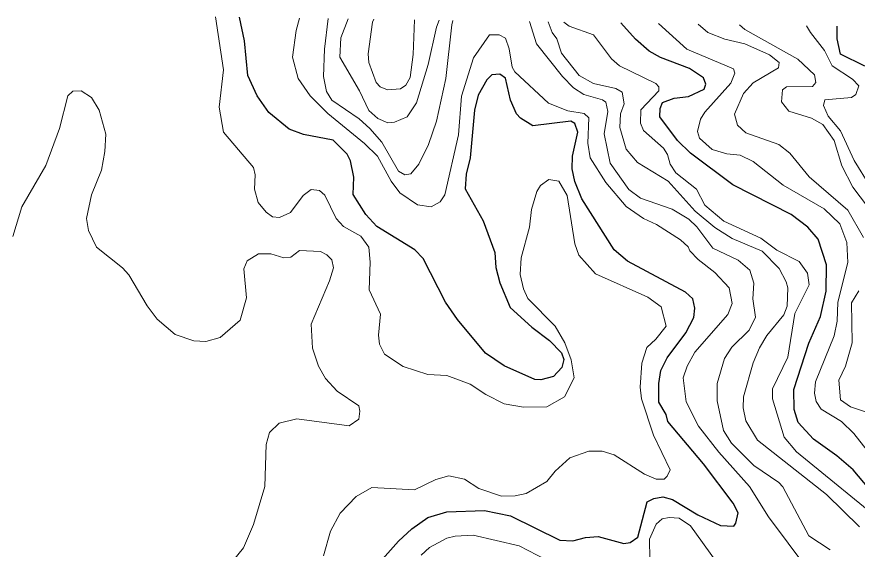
# Model space of a CAD drawing. Extents: x 673.6 to 698.9, y 7012 to 7040.1.
# Drawn here: x 691.388 to 692.931, y 7038.813 to 7039.791 of the extents above; entities that cross this region are included whole.
import ezdxf

# ---------------------------------------------------------------- set-up
doc = ezdxf.new("R2010")
doc.units = 0
doc.header["$LTSCALE"] = 0.032
doc.layers.add('1', color=7, linetype='Continuous', lineweight=25)
doc.layers.add('2', color=7, linetype='Continuous', lineweight=13)

msp = doc.modelspace()

# ---------------------------------------------------------------- linework, layer by layer
at = {"layer": '1'}
for points in [[(692.546, 7038.8998), (692.5579, 7038.906), (692.5748, 7038.9092), (692.5923, 7038.904), (692.6389, 7038.8758), (692.6806, 7038.8562), (692.7047, 7038.8552), (692.7088, 7038.8607), (692.7126, 7038.8792), (692.7035, 7038.8971), (692.6489, 7038.9696), (692.5839, 7039.0473), (692.5804, 7039.0603), (692.5674, 7039.0826), (692.5673, 7039.1174), (692.5706, 7039.1408), (692.5823, 7039.1643), (692.6168, 7039.2103), (692.6312, 7039.2384), (692.633, 7039.2559), (692.6296, 7039.273), (692.6163, 7039.2848), (692.5097, 7039.3417), (692.4849, 7039.3631), (692.4255, 7039.4563), (692.4131, 7039.4884), (692.4079, 7039.5119), (692.4087, 7039.5349), (692.4182, 7039.5792), (692.413, 7039.5947), (692.4058, 7039.5995), (692.3356, 7039.5905), (692.3132, 7039.6046), (692.306, 7039.6126), (692.2948, 7039.6379), (692.2855, 7039.6781), (692.275, 7039.6855), (692.2605, 7039.6845), (692.2515, 7039.6754), (692.2354, 7039.6471), (692.2284, 7039.6195), (692.2205, 7039.532), (692.2131, 7039.502), (692.2116, 7039.4749), (692.2446, 7039.4163), (692.2657, 7039.3578), (692.2681, 7039.3303), (692.275, 7039.3023), (692.2943, 7039.2571), (692.3339, 7039.2204), (692.3662, 7039.1964), (692.3881, 7039.1734), (692.3925, 7039.1611), (692.389, 7039.1468), (692.3739, 7039.13), (692.3502, 7039.1238), (692.3393, 7039.1246), (692.2829, 7039.1497), (692.249, 7039.1732), (692.1973, 7039.2346), (692.1754, 7039.2669), (692.1344, 7039.347), (692.1189, 7039.3631), (692.0491, 7039.406), (692.0288, 7039.428), (692.0056, 7039.4647), (692.0068, 7039.4962), (692.0009, 7039.5266), (691.995, 7039.5389), (691.9689, 7039.5642), (691.9144, 7039.5748), (691.8885, 7039.5847), (691.8508, 7039.6151), (691.8295, 7039.6456), (691.8126, 7039.6833), (691.8064, 7039.7469), (691.7972, 7039.7904)], [(692.9995, 7038.8692), (692.9239, 7038.9584), (692.894, 7038.9842), (692.8511, 7039.0149), (692.8229, 7039.0456), (692.8157, 7039.0693), (692.8148, 7039.1059), (692.8425, 7039.1915), (692.8642, 7039.2404), (692.8746, 7039.2871), (692.8753, 7039.3352), (692.8598, 7039.3824), (692.8409, 7039.4046), (692.81, 7039.4279), (692.7033, 7039.4825), (692.6256, 7039.5405), (692.6013, 7039.5637), (692.5692, 7039.6073), (692.5698, 7039.6224), (692.5739, 7039.6335), (692.5952, 7039.6417), (692.6219, 7039.6448), (692.6503, 7039.6581), (692.6533, 7039.6672), (692.6489, 7039.6792), (692.6232, 7039.6963), (692.5703, 7039.7163), (692.5497, 7039.7279), (692.5246, 7039.7497), (692.4975, 7039.7798)], [(692.9455, 7039.7003), (692.9009, 7039.7222), (692.8945, 7039.7507), (692.8944, 7039.7738)], [(692.4325, 7038.8343), (692.4559, 7038.8359), (692.5028, 7038.823), (692.5146, 7038.8249), (692.5288, 7038.8348), (692.546, 7038.8998)], [(692.0253, 7038.7556), (692.089, 7038.8276), (692.1136, 7038.8499), (692.1432, 7038.8708), (692.1778, 7038.8812), (692.2468, 7038.8836), (692.2945, 7038.874), (692.3856, 7038.829), (692.4095, 7038.8279), (692.4325, 7038.8343)]]:
    msp.add_lwpolyline(points, dxfattribs=at)
at = {"layer": '2'}
for points in [[(691.9438, 7039.4718), (691.9284, 7039.4736), (691.9142, 7039.4624), (691.8904, 7039.4312), (691.8704, 7039.422), (691.8576, 7039.4237), (691.8461, 7039.4322), (691.8311, 7039.45), (691.8245, 7039.4742), (691.826, 7039.5008), (691.823, 7039.5141), (691.7674, 7039.5791), (691.7596, 7039.6251), (691.7677, 7039.6938), (691.7529, 7039.7911)], [(691.9072, 7039.7888), (691.901, 7039.7658), (691.8943, 7039.7172), (691.9045, 7039.6778), (691.9269, 7039.6457), (691.9591, 7039.6133), (692.0265, 7039.5583), (692.0504, 7039.5352), (692.0758, 7039.4888), (692.0912, 7039.4674), (692.1242, 7039.4455), (692.149, 7039.4417), (692.1653, 7039.4508), (692.1743, 7039.4639), (692.199, 7039.5741), (692.2049, 7039.6451), (692.227, 7039.7158), (692.2561, 7039.7578), (692.274, 7039.7581), (692.2853, 7039.7521), (692.2921, 7039.7325), (692.2977, 7039.6984), (692.3029, 7039.69), (692.3648, 7039.6323), (692.4, 7039.6183), (692.4299, 7039.6136), (692.4388, 7039.6053), (692.4365, 7039.5587), (692.441, 7039.532), (692.4698, 7039.4867), (692.5074, 7039.4425), (692.539, 7039.4204), (692.5631, 7039.4092), (692.607, 7039.3814), (692.6212, 7039.3686), (692.6243, 7039.3609), (692.6391, 7039.3451), (692.6703, 7039.3214), (692.6965, 7039.2931), (692.7019, 7039.2643), (692.6938, 7039.2439), (692.6333, 7039.1748), (692.6189, 7039.1488), (692.6117, 7039.1277), (692.6175, 7039.0835), (692.6401, 7039.0389), (692.6776, 7038.9909), (692.7336, 7038.9279), (692.7683, 7038.8724), (692.8769, 7038.7269)], [(691.9599, 7039.788), (691.953, 7039.7314), (691.9511, 7039.6812), (691.9567, 7039.6541), (691.9666, 7039.6381), (692.017, 7039.6033), (692.0367, 7039.586), (692.0586, 7039.5605), (692.0893, 7039.5075), (692.1009, 7039.5009), (692.1118, 7039.5024), (692.1263, 7039.5204), (692.1439, 7039.5564), (692.1587, 7039.5991), (692.1761, 7039.678), (692.1868, 7039.7766), (692.189, 7039.7845)], [(692.1639, 7039.7849), (692.1589, 7039.7718), (692.1433, 7039.7032), (692.1222, 7039.633), (692.1047, 7039.607), (692.0814, 7039.5975), (692.0694, 7039.5961), (692.0509, 7039.6043), (692.0345, 7039.6189), (692.0175, 7039.6553), (691.9816, 7039.717), (691.9831, 7039.7526), (691.9966, 7039.7874)], [(692.0436, 7039.7867), (692.0413, 7039.7811), (692.0332, 7039.723), (692.0347, 7039.7073), (692.048, 7039.6702), (692.0556, 7039.6626), (692.0686, 7039.657), (692.093, 7039.6586), (692.1024, 7039.6657), (692.1103, 7039.6795), (692.1161, 7039.722), (692.1183, 7039.7856)], [(692.8818, 7038.8116), (692.8424, 7038.8371), (692.7946, 7038.9274), (692.7874, 7038.9354), (692.7418, 7038.9664), (692.7008, 7039.0076), (692.6857, 7039.0308), (692.6742, 7039.0851), (692.6742, 7039.117), (692.6879, 7039.1633), (692.7015, 7039.1839), (692.7332, 7039.2149), (692.7447, 7039.2392), (692.7399, 7039.2728), (692.7415, 7039.3016), (692.7341, 7039.3254), (692.7131, 7039.3439), (692.6662, 7039.3658), (692.6371, 7039.4054), (692.622, 7039.4194), (692.5919, 7039.4375), (692.5335, 7039.4577), (692.5119, 7039.4739), (692.4778, 7039.5218), (692.467, 7039.5759), (692.4735, 7039.6172), (692.47, 7039.6341), (692.4639, 7039.6383), (692.4293, 7039.648), (692.4106, 7039.6608), (692.3901, 7039.6813), (692.3424, 7039.7415), (692.3295, 7039.7824)], [(692.3639, 7039.7818), (692.3713, 7039.7623), (692.3799, 7039.7506), (692.3887, 7039.7241), (692.4208, 7039.6835), (692.447, 7039.6683), (692.4881, 7039.6594), (692.5, 7039.6525), (692.5033, 7039.6314), (692.4967, 7039.6125), (692.4955, 7039.5874), (692.5071, 7039.5476), (692.5277, 7039.5235), (692.584, 7039.4891), (692.634, 7039.434), (692.6702, 7039.4041), (692.7021, 7039.3834), (692.757, 7039.3601), (692.788, 7039.3283), (692.8011, 7039.3043), (692.8038, 7039.2929), (692.8031, 7039.2593), (692.797, 7039.2431), (692.7656, 7039.2052), (692.752, 7039.183), (692.7401, 7039.1551), (692.7226, 7039.0929), (692.7219, 7039.0722), (692.7269, 7039.0485), (692.7484, 7039.0133), (692.8749, 7038.913), (692.9357, 7038.8538)], [(692.5672, 7039.6552), (692.5671, 7039.6621), (692.5619, 7039.6688), (692.4948, 7039.7009), (692.4803, 7039.7137), (692.4471, 7039.758), (692.4026, 7039.7738), (692.3926, 7039.7814)], [(692.5663, 7039.7788), (692.6184, 7039.7314), (692.7045, 7039.6952), (692.7068, 7039.6877), (692.6996, 7039.6693), (692.6514, 7039.6161), (692.6439, 7039.6031), (692.638, 7039.5801), (692.6419, 7039.5683), (692.6649, 7039.5475), (692.6922, 7039.5395), (692.7168, 7039.5369), (692.7403, 7039.5252), (692.7957, 7039.4815), (692.8707, 7039.438), (692.8993, 7039.4109), (692.9123, 7039.3763), (692.9141, 7039.3398), (692.8962, 7039.2666), (692.8944, 7039.232), (692.8893, 7039.2046), (692.8548, 7039.1204), (692.8533, 7039.0993), (692.8564, 7039.0843), (692.865, 7039.07), (692.9026, 7039.0472), (692.9253, 7039.0252), (692.9496, 7038.9943)], [(692.9433, 7039.3856), (692.9144, 7039.4355), (692.8435, 7039.4967), (692.8078, 7039.5405), (692.7875, 7039.5566), (692.7268, 7039.578), (692.7117, 7039.5919), (692.7062, 7039.6122), (692.7226, 7039.6503), (692.7404, 7039.6698), (692.7872, 7039.6973), (692.7881, 7039.7069), (692.7701, 7039.7214), (692.725, 7039.7415), (692.6881, 7039.7497), (692.6572, 7039.7622), (692.6392, 7039.7777)], [(692.715, 7039.7765), (692.725, 7039.7679), (692.8226, 7039.7132), (692.8528, 7039.6842), (692.8557, 7039.6704), (692.8493, 7039.6629), (692.8019, 7039.6626), (692.7943, 7039.657), (692.7926, 7039.6349), (692.8059, 7039.6175), (692.8477, 7039.6046), (692.8685, 7039.5931), (692.8892, 7039.5636), (692.9035, 7039.517), (692.9232, 7039.4778), (692.9656, 7039.4221)], [(693.0859, 7039.4), (692.994, 7039.4264), (692.9835, 7039.434), (692.9257, 7039.5271), (692.9008, 7039.5816), (692.8784, 7039.6086), (692.8698, 7039.6281), (692.8722, 7039.6385), (692.9212, 7039.643), (692.9288, 7039.6481), (692.9345, 7039.6642), (692.9226, 7039.6764), (692.8857, 7039.7012), (692.8713, 7039.7292), (692.8458, 7039.7621), (692.8386, 7039.7746)], [(691.3805, 7039.3871), (691.3972, 7039.4416), (691.4411, 7039.5178), (691.4665, 7039.5858), (691.4815, 7039.6457), (691.4912, 7039.6543), (691.5064, 7039.6553), (691.525, 7039.643), (691.5392, 7039.6194), (691.5516, 7039.5754), (691.5499, 7039.5435), (691.5434, 7039.5091), (691.5251, 7039.4639), (691.5163, 7039.4207), (691.5195, 7039.3981), (691.5344, 7039.3678), (691.5823, 7039.3296), (691.594, 7039.3167), (691.6277, 7039.2602), (691.6458, 7039.2357), (691.6787, 7039.2073), (691.7131, 7039.1954), (691.7354, 7039.1942), (691.7615, 7039.2019), (691.798, 7039.2338), (691.8096, 7039.2749), (691.8048, 7039.3278), (691.811, 7039.3427), (691.8318, 7039.3554), (691.8548, 7039.3552), (691.8783, 7039.348), (691.8915, 7039.3495), (691.9072, 7039.3619), (691.9456, 7039.3595), (691.9575, 7039.3536), (691.9665, 7039.3447), (691.9698, 7039.3299), (691.9625, 7039.3056), (691.9287, 7039.226), (691.9308, 7039.1822), (691.9421, 7039.1488), (691.9547, 7039.1266), (691.9762, 7039.1033)], [(692.583, 7039.5383), (692.576, 7039.5495), (692.5388, 7039.582), (692.5337, 7039.5956), (692.5343, 7039.6202), (692.5672, 7039.6552)], [(692.9898, 7038.8532), (692.8199, 7038.9918), (692.7973, 7039.0188), (692.7762, 7039.0892), (692.7761, 7039.1073), (692.8039, 7039.1656), (692.8167, 7039.2456), (692.8433, 7039.2983), (692.8401, 7039.3202), (692.825, 7039.3415), (692.784, 7039.3621), (692.7544, 7039.3841), (692.6866, 7039.4158), (692.6518, 7039.4451), (692.6365, 7039.4742), (692.5984, 7039.5041), (692.5882, 7039.52), (692.583, 7039.5383)], [(691.951, 7038.8002), (691.9644, 7038.8457), (691.9822, 7038.879), (692.0115, 7038.9098), (692.0403, 7038.9258), (692.1182, 7038.9215), (692.1575, 7038.9405), (692.1813, 7038.9476), (692.2102, 7038.9413), (692.2365, 7038.9243), (692.2785, 7038.9103), (692.3031, 7038.9108), (692.3236, 7038.9152), (692.3613, 7038.9373), (692.3769, 7038.9562), (692.4037, 7038.9804), (692.4384, 7038.9929), (692.4629, 7038.9928), (692.4854, 7038.9862), (692.5411, 7038.9508), (692.5624, 7038.9413), (692.5771, 7038.9415), (692.5827, 7038.9466), (692.5878, 7038.9586), (692.5576, 7039.0222), (692.5356, 7039.0887), (692.5329, 7039.1102), (692.5362, 7039.1548), (692.5452, 7039.1831), (692.5616, 7039.1984), (692.5804, 7039.2226), (692.5714, 7039.2582), (692.5472, 7039.2757), (692.4508, 7039.319), (692.4201, 7039.3533), (692.4129, 7039.3739), (692.3989, 7039.4627), (692.3835, 7039.4889), (692.3649, 7039.4923), (692.3501, 7039.4808), (692.3429, 7039.4701), (692.3332, 7039.4371), (692.3299, 7039.4042), (692.3143, 7039.3483), (692.3125, 7039.3176), (692.3187, 7039.2909), (692.3267, 7039.2731), (692.3765, 7039.2227), (692.3946, 7039.1921), (692.4064, 7039.1605), (692.4119, 7039.1273), (692.3937, 7039.0926), (692.3614, 7039.0744), (692.3188, 7039.0736), (692.2834, 7039.08), (692.2495, 7039.0969), (692.2205, 7039.1162), (692.1778, 7039.1318), (692.1427, 7039.1336), (692.0979, 7039.1487), (692.0633, 7039.171), (692.0544, 7039.1896), (692.0521, 7039.206), (692.0561, 7039.2449), (692.0349, 7039.2892), (692.0372, 7039.3404), (692.0348, 7039.3677)], [(692.0348, 7039.3677), (692.0197, 7039.3877), (691.988, 7039.4055), (691.9745, 7039.4206), (691.9537, 7039.4636), (691.9438, 7039.4718)], [(692.9542, 7039.0624), (692.9189, 7039.0743), (692.9008, 7039.0869), (692.8978, 7039.123), (692.9099, 7039.1491), (692.9223, 7039.1922), (692.9211, 7039.2652), (692.9343, 7039.2877)], [(691.9762, 7039.1033), (692.0162, 7039.0763), (692.0183, 7039.0665), (692.0162, 7039.0516), (691.9982, 7039.0396), (691.9026, 7039.0521)], [(691.9026, 7039.0521), (691.8696, 7039.0442), (691.8522, 7039.0271), (691.8459, 7039.0048), (691.8434, 7038.9279), (691.8227, 7038.8579), (691.8045, 7038.8151), (691.746, 7038.7438)], [(692.3935, 7038.7757), (692.3109, 7038.8187), (692.2261, 7038.8384), (692.1934, 7038.8369), (692.1777, 7038.8329), (692.146, 7038.8156), (692.1304, 7038.8018)]]:
    msp.add_lwpolyline(points, dxfattribs=at)
msp.add_lwpolyline([(692.5683, 7038.772), (692.5958, 7038.7484), (692.6124, 7038.7388), (692.6315, 7038.7333), (692.6488, 7038.7334), (692.6749, 7038.746), (692.6807, 7038.769), (692.6723, 7038.7903), (692.6256, 7038.8557), (692.6046, 7038.8697), (692.5864, 7038.8712), (692.5731, 7038.8686), (692.5625, 7038.8584), (692.5503, 7038.8309), (692.5509, 7038.7944)], close=True, dxfattribs=at)

doc.saveas('drawing.dxf')
